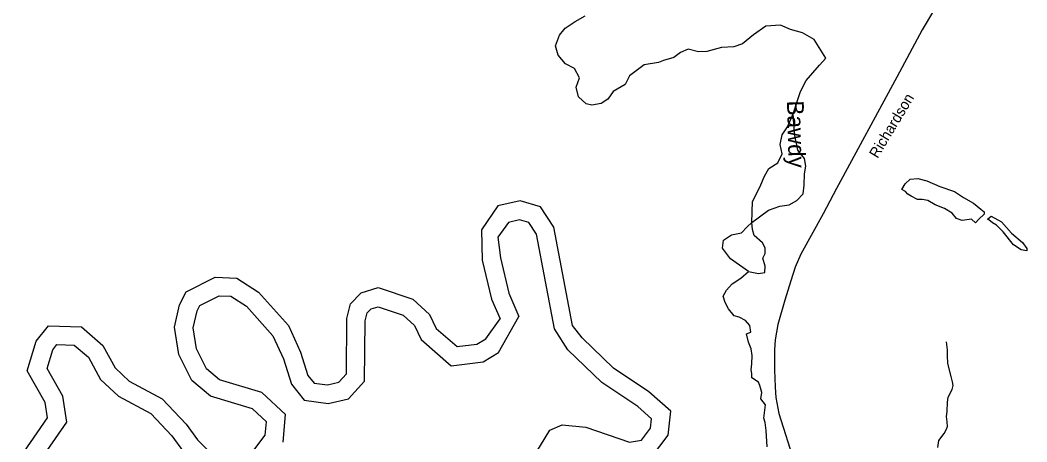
# Model space of a CAD drawing. Extents: x 2082433 to 2279600, y 546599 to 755198.
# Drawn here: x 2232702 to 2241712, y 594812 to 598585 of the extents above; entities that cross this region are included whole.
import ezdxf

# ---------------------------------------------------------------- set-up
doc = ezdxf.new("R2010")
doc.units = 0
for name, color, linetype in [('Exist Hydrographic Creek Single Shore', 7, 'Continuous'), ('Exist Hydrographic Creek Single Shore Label', 7, 'Continuous'), ('Exist Hydrographic Pond Over 1500 Sq Ft', 7, 'Continuous'), ('Exist Hydrographic River Shore', 7, 'Continuous'), ('Exist Road Non-System Type 51', 7, 'Continuous'), ('Exist Road Secondary Type 51 Attributed', 7, 'Continuous'), ('Exist Road Secondary Type 51 Label', 7, 'Continuous')]:
    doc.layers.add(name, color=color, linetype=linetype)

msp = doc.modelspace()

# ---------------------------------------------------------------- linework, layer by layer
at = {"layer": 'Exist Hydrographic Creek Single Shore'}
for points in [[(2239911.8, 598245), (2239809.6, 598411.2), (2239703.1, 598470.9), (2239596.6, 598500.7), (2239507.2, 598539.1), (2239375.2, 598530.5), (2239264.4, 598453.8), (2239166.5, 598372.9), (2239089.8, 598347.3), (2238979.1, 598338.8), (2238847, 598304.7), (2238774.6, 598300.4), (2238680.9, 598326), (2238612.8, 598296.2), (2238553.1, 598249.3), (2238459.4, 598223.7), (2238416.9, 598206.7), (2238286.9, 598185.4), (2238154.9, 598087.3), (2238116.6, 598010.6), (2238010.1, 597946.7), (2237963.2, 597878.5), (2237903.6, 597840.2), (2237818.4, 597823.1), (2237767.3, 597835.9), (2237699.2, 597899.8), (2237677.9, 597985.1), (2237707.7, 598070.3), (2237665.1, 598151.3), (2237584.2, 598193.9), (2237516, 598270.6), (2237494.7, 598355.8), (2237528.8, 598449.6), (2237579.9, 598513.5), (2237669.4, 598573.1), (2237758.8, 598624.3)], [(2239620.1, 597746.4), (2239686.1, 597946.7), (2239737.2, 598044.7), (2239796.8, 598112.9), (2239856.5, 598181.1), (2239911.8, 598245)], [(2239251.6, 596774.8), (2239258, 596962.3), (2239321.9, 597090.1), (2239364.5, 597188.2), (2239402.8, 597256.3), (2239483.8, 597307.5), (2239522.1, 597388.4), (2239505.1, 597473.7), (2239522.1, 597558.9), (2239569, 597631.4), (2239620.1, 597746.4)], [(2239251.6, 596774.8), (2239398.6, 596885.6), (2239500.8, 596919.7), (2239586, 596932.5), (2239654.1, 596970.8), (2239709.5, 597030.5), (2239718, 597107.2), (2239722.3, 597209.5), (2239735.1, 597277.6), (2239722.3, 597345.8), (2239662.7, 597422.5), (2239632.8, 597567.4), (2239620.1, 597746.4)], [(2239221.8, 596335.9), (2239060, 596450.9), (2238987.6, 596544.7), (2238996.1, 596617.1), (2239068.5, 596664), (2239157.9, 596681), (2239209.1, 596736.4), (2239251.6, 596774.8)], [(2239221.8, 596335.9), (2239311.3, 596318.8), (2239366.6, 596327.3), (2239370.9, 596382.7), (2239349.6, 596455.2), (2239370.9, 596497.8), (2239370.9, 596548.9), (2239345.3, 596591.5), (2239272.9, 596659.7), (2239255.9, 596710.9), (2239251.6, 596774.8)], [(2239387.9, 594767.6), (2239379.4, 594912.5), (2239370.9, 594985), (2239358.1, 595023.3), (2239373, 595142.6), (2239330.4, 595198), (2239339, 595253.4), (2239321.9, 595317.4), (2239309.1, 595347.2), (2239249.5, 595385.5), (2239249.5, 595423.9), (2239245.1, 595456.8), (2239250.6, 595509.5), (2239254.6, 595583.9), (2239245.1, 595643.4), (2239222.2, 595702.9), (2239203.2, 595777.3), (2239241, 595794.6), (2239232.5, 595854.3), (2239194.1, 595896.9), (2239138.8, 595926.7), (2239091.9, 595939.5), (2239040.8, 596003.5), (2239011, 596058.9), (2238994, 596114.3), (2239023.8, 596169.7), (2239074.9, 596225.1), (2239151.6, 596276.2), (2239221.8, 596335.9)]]:
    msp.add_lwpolyline(points, dxfattribs=at)
at = {"layer": 'Exist Hydrographic Pond Over 1500 Sq Ft'}
for points in [[(2240621.8, 597121.1), (2240668.6, 597163.7), (2240736.8, 597168), (2240817.7, 597146.7), (2240932.7, 597095.6), (2241064.7, 597052.9), (2241145.6, 596997.5), (2241235.1, 596946.4), (2241299, 596895.3), (2241328.8, 596869.7), (2241328.8, 596848.4), (2241281.9, 596805.8), (2241252.1, 596771.7), (2241218.1, 596805.8), (2241132.9, 596793), (2241081.8, 596810), (2241043.4, 596856.9), (2240975.3, 596899.5), (2240890.1, 596933.6), (2240826.2, 596972), (2240775.1, 596980.5), (2240732.5, 596980.5), (2240677.1, 597010.3), (2240647.3, 597027.4), (2240626, 597052.9), (2240592, 597070)], [(2241392.7, 596831.3), (2241486.4, 596780.2), (2241575.8, 596677.9), (2241673.8, 596597), (2241712.1, 596541.6), (2241712.1, 596520.3), (2241661, 596528.8), (2241592.9, 596575.7), (2241499.2, 596690.7), (2241439.5, 596750.4), (2241405.5, 596771.7), (2241371.4, 596797.3), (2241358.6, 596805.8)]]:
    msp.add_lwpolyline(points, close=True, dxfattribs=at)
at = {"layer": 'Exist Hydrographic River Shore'}
for points in [[(2237646.3, 595853.5), (2237478.4, 596732), (2237359.9, 596913.9), (2237177.7, 596967.1), (2236976.7, 596922.8), (2236831.6, 596709.5)], [(2237485.1, 595822.7), (2237323.3, 596669.5), (2237255.6, 596773.5), (2237172, 596797.9), (2237072.8, 596776), (2236976.1, 596642.9)], [(2236831.6, 596709.5), (2236838.1, 596437), (2236919.5, 596089.4), (2236997, 595913.9)], [(2236976.1, 596642.9), (2237001.4, 596459.3), (2237075.9, 596141.1), (2237166.1, 595932.8)], [(2234786.3, 594726.5), (2234895.9, 594871.5), (2234905.8, 594991.7), (2234780.7, 595108.9), (2234407.3, 595220.8), (2234239, 595360.1), (2234123.8, 595592.3), (2234084.2, 595837.4), (2234130, 596039.1), (2234187.6, 596153.1), (2234446.5, 596285.6), (2234640.6, 596277.4), (2234835.4, 596150.9), (2235104.1, 595852.9), (2235212.5, 595615.1), (2235278.4, 595406.7), (2235332.7, 595337.8), (2235451.7, 595321.4), (2235553.5, 595345.3), (2235622, 595419.4), (2235625.7, 595915.5), (2235658.4, 596047.8), (2235754.5, 596146.1), (2235907.8, 596194.1), (2236216.3, 596089.4), (2236366.9, 595952.9), (2236425.7, 595827.8), (2236612.2, 595665), (2236790.8, 595686.5), (2236868.8, 595735.2), (2236997, 595913.9)], [(2235055.4, 594810.6), (2235075.8, 595057.2), (2234864.7, 595255), (2234486.3, 595368.4), (2234370.4, 595464.2), (2234281.8, 595643), (2234251.2, 595832.2), (2234285.5, 595983.1), (2234309.9, 596031.4), (2234482.8, 596119.8), (2234588.9, 596115.4), (2234728, 596025), (2234965.3, 595761.9), (2235059.1, 595556.1), (2235131, 595328.7), (2235244.8, 595184.3), (2235459.6, 595154.7), (2235640, 595197.2), (2235785.6, 595354.7), (2235789.6, 595894.9), (2235807, 595965.1), (2235843, 596001.9), (2235905.8, 596021.6), (2236131.3, 595945), (2236232.4, 595853.4), (2236291.8, 595726.9), (2236559.3, 595493.4), (2236846.6, 595528), (2236982.6, 595612.8), (2237166.1, 595932.8)], [(2232702.3, 594671.3), (2232947.8, 595028.3), (2232927.8, 595165.3), (2232766, 595447.9), (2232845.5, 595711.7), (2232955, 595850.2), (2233250.4, 595839.9), (2233443.4, 595673.7), (2233554.2, 595473), (2233679, 595355.3), (2233974.3, 595197.2), (2234187.9, 594969.7), (2234289.2, 594831.1), (2234418.1, 594703.4)], [(2237285.1, 594656.8), (2237442.4, 594917.5), (2237553, 594964), (2237766.3, 594944.4), (2238157, 594808.6), (2238262.3, 594826.2), (2238344.5, 594933.7), (2238353.1, 595019.4), (2238229.7, 595128.9), (2237909.3, 595342.8), (2237604.9, 595635.2), (2237485.1, 595822.7)], [(2238353.3, 594675.1), (2238503.2, 594871.1), (2238524.6, 595086.5), (2238330.1, 595259), (2238012.4, 595471.2), (2237730.8, 595741.7), (2237646.3, 595853.5)], [(2232871, 594627.1), (2233119.4, 594988.3), (2233085.6, 595219.7), (2232943.5, 595468.1), (2232993.6, 595634.5), (2233032.2, 595683.3), (2233187.1, 595677.9), (2233314, 595568.6), (2233423, 595371.3), (2233582.4, 595220.9), (2233873.1, 595065.3), (2234061.4, 594864.8), (2234164.4, 594723.8)]]:
    msp.add_lwpolyline(points, dxfattribs=at)
at = {"layer": 'Exist Road Non-System Type 51'}
msp.add_lwpolyline([(2240914.1, 594762.9), (2240924.8, 594825.5), (2240970.7, 594886.7), (2240992.1, 594926.4), (2241001.3, 594950.9), (2240999.7, 594990.6), (2240992.1, 595038), (2240999.7, 595083.9), (2241001.3, 595166.4), (2241007.4, 595212.3), (2241044.1, 595281.1), (2241051.7, 595317.7), (2241047.1, 595349.8), (2241034.9, 595395.7), (2241004.3, 595511.9), (2241002.8, 595583.7), (2241002.8, 595634.2), (2240992.1, 595706)], dxfattribs=at)
at = {"layer": 'Exist Road Secondary Type 51 Attributed'}
msp.add_lwpolyline([(2241089.8, 599025.8), (2240774.7, 598498.3), (2240547.5, 598075), (2240009.2, 597077.6), (2239890.2, 596853.1), (2239688.7, 596490.7), (2239640, 596375.7), (2239599.5, 596252.7), (2239546.7, 596080.9), (2239484.5, 595861.8), (2239458.8, 595723.9), (2239452.1, 595634.6), (2239452.1, 595456.1), (2239458.8, 595301.3), (2239464.2, 595208), (2239492.6, 595066), (2239631.9, 594624.4), (2239680.6, 594429), (2239725.2, 594158.5), (2239788.8, 593710.9), (2239819.9, 593471.5), (2239833.4, 593364.7), (2239840.2, 593204.4)], dxfattribs=at)

# ---------------------------------------------------------------- texts
at = {"layer": 'Exist Hydrographic Creek Single Shore Label'}
msp.add_text('Bawdy', height=150, rotation=271.43821, dxfattribs=at).set_placement((2239565, 597864.2))
at = {"layer": 'Exist Road Secondary Type 51 Label'}
msp.add_text('Richardson', height=95, rotation=59.01925, dxfattribs=at).set_placement((2240376.1, 597341.8))

doc.saveas('drawing.dxf')
